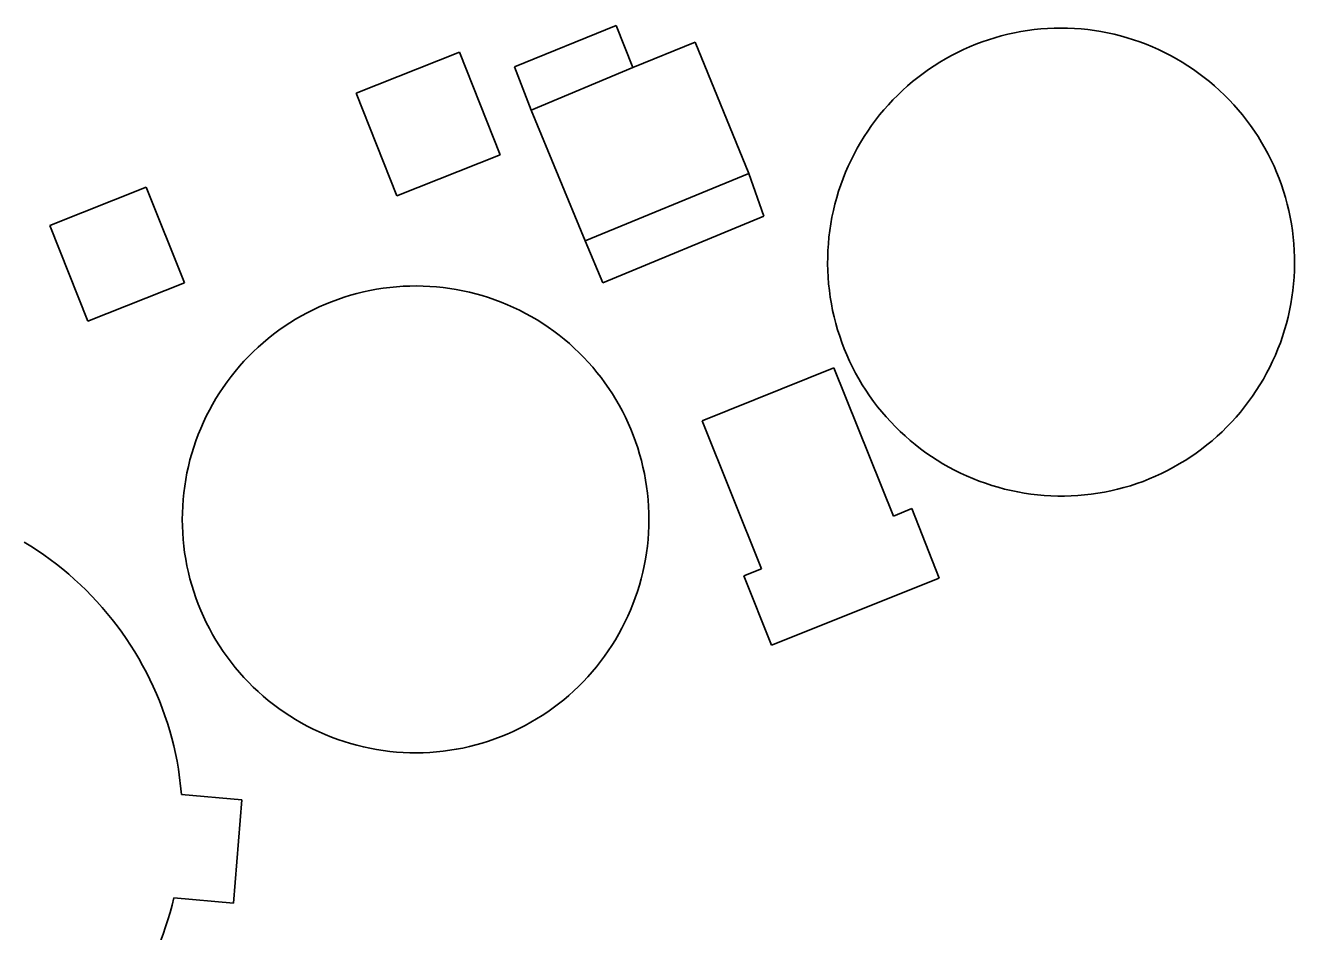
# Model space of a CAD drawing. Extents: x -644096 to -634268, y -1141430 to -1133463.
# Drawn here: x -638261.3 to -638208.7, y -1139890.4 to -1139852.8 of the extents above; entities that cross this region are included whole.
import ezdxf

# ---------------------------------------------------------------- set-up
doc = ezdxf.new("R2010")
doc.units = 0
doc.layers.add('M_Svah_Nasyp', color=7, linetype='Continuous')

msp = doc.modelspace()

# ---------------------------------------------------------------- linework, layer by layer
at = {"layer": 'M_Svah_Nasyp'}
for p, q in [((-638241, -1139854.54), (-638236.79, -1139852.82)), ((-638236.79, -1139852.82), (-638236.1, -1139854.57)), ((-638247.56, -1139855.63), (-638243.28, -1139853.93)), ((-638243.28, -1139853.93), (-638241.59, -1139858.18)), ((-638233.52, -1139853.51), (-638236.1, -1139854.57)), ((-638233.52, -1139853.51), (-638231.29, -1139858.96)), ((-638240.31, -1139856.33), (-638241, -1139854.54)), ((-638236.1, -1139854.57), (-638240.31, -1139856.33)), ((-638245.87, -1139859.88), (-638247.56, -1139855.63)), ((-638240.31, -1139856.33), (-638238.07, -1139861.74)), ((-638241.59, -1139858.18), (-638245.87, -1139859.88)), ((-638231.29, -1139858.96), (-638238.07, -1139861.74)), ((-638230.67, -1139860.72), (-638231.29, -1139858.96)), ((-638260.25, -1139861.11), (-638256.25, -1139859.52)), ((-638256.25, -1139859.52), (-638254.67, -1139863.49)), ((-638237.34, -1139863.48), (-638230.67, -1139860.72)), ((-638258.67, -1139865.08), (-638260.25, -1139861.11)), ((-638238.07, -1139861.74), (-638237.34, -1139863.48)), ((-638254.67, -1139863.49), (-638258.67, -1139865.08)), ((-638233.23, -1139869.2), (-638227.77, -1139867.01)), ((-638227.77, -1139867.01), (-638225.29, -1139873.15)), ((-638230.77, -1139875.33), (-638233.23, -1139869.2)), ((-638225.29, -1139873.15), (-638224.54, -1139872.84)), ((-638224.54, -1139872.84), (-638223.4, -1139875.72)), ((-638231.5, -1139875.62), (-638230.77, -1139875.33)), ((-638230.35, -1139878.5), (-638231.5, -1139875.62)), ((-638223.4, -1139875.72), (-638230.35, -1139878.5)), ((-638254.92, -1139883.63), (-638254.79, -1139884.68)), ((-638254.79, -1139884.68), (-638252.3, -1139884.91)), ((-638252.3, -1139884.91), (-638252.64, -1139889.18)), ((-638252.64, -1139889.18), (-638255.11, -1139888.97))]:
    msp.add_line(p, q, dxfattribs=at)
for points in [[(-638223.375, -1139854.345), (-638223.136, -1139854.204), (-638222.893, -1139854.07), (-638222.646, -1139853.943), (-638222.395, -1139853.823), (-638222.142, -1139853.71), (-638221.885, -1139853.605), (-638221.625, -1139853.507), (-638221.363, -1139853.416), (-638221.098, -1139853.333), (-638220.83, -1139853.258), (-638220.561, -1139853.19), (-638220.29, -1139853.13), (-638220.017, -1139853.078), (-638219.743, -1139853.033), (-638219.468, -1139852.997), (-638219.192, -1139852.968), (-638218.915, -1139852.948), (-638218.638, -1139852.935), (-638218.36, -1139852.93)], [(-638218.36, -1139852.93), (-638218.082, -1139852.935), (-638217.804, -1139852.947), (-638217.527, -1139852.968), (-638217.251, -1139852.996), (-638216.975, -1139853.032), (-638216.701, -1139853.077), (-638216.428, -1139853.129), (-638216.157, -1139853.189), (-638215.887, -1139853.256), (-638215.62, -1139853.332), (-638215.354, -1139853.414), (-638215.092, -1139853.505), (-638214.831, -1139853.603), (-638214.574, -1139853.708), (-638214.32, -1139853.821), (-638214.07, -1139853.941), (-638213.822, -1139854.068), (-638213.579, -1139854.202), (-638213.34, -1139854.343), (-638213.104, -1139854.491), (-638212.873, -1139854.646), (-638212.647, -1139854.807), (-638212.425, -1139854.974), (-638212.208, -1139855.148), (-638211.996, -1139855.328), (-638211.79, -1139855.514), (-638211.588, -1139855.705), (-638211.393, -1139855.903), (-638211.203, -1139856.106), (-638211.019, -1139856.314), (-638210.841, -1139856.528), (-638210.669, -1139856.746), (-638210.504, -1139856.969), (-638210.345, -1139857.197), (-638210.193, -1139857.43), (-638210.047, -1139857.666), (-638209.908, -1139857.907), (-638209.776, -1139858.152), (-638209.652, -1139858.4), (-638209.534, -1139858.652), (-638209.424, -1139858.907), (-638209.321, -1139859.165), (-638209.225, -1139859.426), (-638209.137, -1139859.69), (-638209.056, -1139859.956), (-638208.984, -1139860.224), (-638208.918, -1139860.494), (-638208.861, -1139860.766), (-638208.812, -1139861.04), (-638208.77, -1139861.314), (-638208.736, -1139861.59), (-638208.71, -1139861.867), (-638208.692, -1139862.144), (-638208.682, -1139862.422), (-638208.68, -1139862.7), (-638208.686, -1139862.978), (-638208.7, -1139863.255), (-638208.722, -1139863.532), (-638208.752, -1139863.809), (-638208.789, -1139864.084), (-638208.835, -1139864.358), (-638208.888, -1139864.631), (-638208.949, -1139864.902), (-638209.018, -1139865.171), (-638209.095, -1139865.438), (-638209.179, -1139865.703), (-638209.271, -1139865.966), (-638209.37, -1139866.225), (-638209.477, -1139866.482), (-638209.59, -1139866.735), (-638209.712, -1139866.985), (-638209.84, -1139867.232), (-638209.975, -1139867.475), (-638210.117, -1139867.714), (-638210.266, -1139867.948), (-638210.422, -1139868.178), (-638210.584, -1139868.404), (-638210.752, -1139868.625), (-638210.927, -1139868.841), (-638211.108, -1139869.052), (-638211.295, -1139869.258), (-638211.488, -1139869.458), (-638211.686, -1139869.653), (-638211.89, -1139869.842), (-638212.099, -1139870.025), (-638212.313, -1139870.202), (-638212.533, -1139870.372), (-638212.757, -1139870.537), (-638212.986, -1139870.695), (-638213.219, -1139870.846), (-638213.456, -1139870.99), (-638213.697, -1139871.128), (-638213.943, -1139871.259), (-638214.192, -1139871.382), (-638214.444, -1139871.499), (-638214.7, -1139871.608), (-638214.958, -1139871.71), (-638215.22, -1139871.804), (-638215.484, -1139871.891), (-638215.75, -1139871.97)], [(-638215.75, -1139871.97), (-638216.019, -1139872.04), (-638216.289, -1139872.102), (-638216.561, -1139872.157), (-638216.835, -1139872.204), (-638217.11, -1139872.243), (-638217.386, -1139872.274), (-638217.663, -1139872.297), (-638217.94, -1139872.312), (-638218.217, -1139872.319), (-638218.495, -1139872.319), (-638218.773, -1139872.31), (-638219.05, -1139872.293), (-638219.326, -1139872.269), (-638219.602, -1139872.236), (-638219.877, -1139872.196), (-638220.15, -1139872.148), (-638220.422, -1139872.092), (-638220.692, -1139872.028), (-638220.961, -1139871.957), (-638221.227, -1139871.877), (-638221.491, -1139871.791), (-638221.752, -1139871.697), (-638222.01, -1139871.595), (-638222.266, -1139871.486), (-638222.518, -1139871.37), (-638222.766, -1139871.246), (-638223.011, -1139871.116), (-638223.253, -1139870.978), (-638223.49, -1139870.834), (-638223.723, -1139870.683), (-638223.951, -1139870.525), (-638224.175, -1139870.361), (-638224.394, -1139870.19), (-638224.608, -1139870.014), (-638224.818, -1139869.831), (-638225.021, -1139869.642), (-638225.219, -1139869.448), (-638225.412, -1139869.248), (-638225.599, -1139869.042), (-638225.779, -1139868.831), (-638225.954, -1139868.616), (-638226.123, -1139868.395), (-638226.285, -1139868.169), (-638226.44, -1139867.939), (-638226.589, -1139867.705), (-638226.731, -1139867.466), (-638226.866, -1139867.224), (-638226.994, -1139866.978), (-638227.115, -1139866.728), (-638227.229, -1139866.474), (-638227.336, -1139866.218), (-638227.435, -1139865.959), (-638227.527, -1139865.697), (-638227.611, -1139865.432), (-638227.688, -1139865.165), (-638227.757, -1139864.896), (-638227.818, -1139864.625), (-638227.871, -1139864.353), (-638227.917, -1139864.079), (-638227.954, -1139863.804), (-638227.984, -1139863.528), (-638228.006, -1139863.251), (-638228.02, -1139862.974), (-638228.026, -1139862.696), (-638228.024, -1139862.419), (-638228.014, -1139862.141), (-638227.996, -1139861.864), (-638227.971, -1139861.588), (-638227.937, -1139861.312), (-638227.896, -1139861.037), (-638227.846, -1139860.764), (-638227.789, -1139860.493), (-638227.724, -1139860.223), (-638227.651, -1139859.955), (-638227.571, -1139859.689), (-638227.483, -1139859.425), (-638227.388, -1139859.165), (-638227.285, -1139858.907), (-638227.175, -1139858.652), (-638227.057, -1139858.4), (-638226.933, -1139858.152), (-638226.801, -1139857.908), (-638226.663, -1139857.667), (-638226.517, -1139857.43), (-638226.365, -1139857.198), (-638226.207, -1139856.97), (-638226.041, -1139856.747), (-638225.87, -1139856.529), (-638225.692, -1139856.315), (-638225.509, -1139856.107), (-638225.319, -1139855.904), (-638225.124, -1139855.707), (-638224.923, -1139855.515), (-638224.716, -1139855.33), (-638224.505, -1139855.15), (-638224.288, -1139854.976), (-638224.067, -1139854.808), (-638223.841, -1139854.647), (-638223.61, -1139854.493), (-638223.375, -1139854.345)], [(-638250.067, -1139864.995), (-638249.828, -1139864.856), (-638249.585, -1139864.724), (-638249.338, -1139864.599), (-638249.088, -1139864.481), (-638248.834, -1139864.37), (-638248.578, -1139864.266), (-638248.318, -1139864.17), (-638248.056, -1139864.082), (-638247.792, -1139864.001), (-638247.525, -1139863.927), (-638247.256, -1139863.861), (-638246.986, -1139863.803), (-638246.714, -1139863.753), (-638246.44, -1139863.71), (-638246.166, -1139863.676), (-638245.89, -1139863.649), (-638245.614, -1139863.63), (-638245.338, -1139863.619), (-638245.061, -1139863.616), (-638244.784, -1139863.62), (-638244.508, -1139863.633), (-638244.232, -1139863.654), (-638243.957, -1139863.682), (-638243.683, -1139863.718), (-638243.409, -1139863.763), (-638243.138, -1139863.815), (-638242.867, -1139863.874), (-638242.599, -1139863.942), (-638242.333, -1139864.017), (-638242.069, -1139864.1), (-638241.807, -1139864.19), (-638241.548, -1139864.287), (-638241.292, -1139864.392), (-638241.039, -1139864.505), (-638240.79, -1139864.624), (-638240.544, -1139864.751), (-638240.302, -1139864.884), (-638240.063, -1139865.025), (-638239.829, -1139865.172), (-638239.599, -1139865.326), (-638239.373, -1139865.486), (-638239.153, -1139865.653), (-638238.937, -1139865.826), (-638238.726, -1139866.005), (-638238.52, -1139866.19)], [(-638242.6, -1139882.63), (-638242.868, -1139882.697), (-638243.139, -1139882.757), (-638243.41, -1139882.809), (-638243.683, -1139882.853), (-638243.958, -1139882.89), (-638244.233, -1139882.918), (-638244.509, -1139882.939), (-638244.785, -1139882.951), (-638245.062, -1139882.956), (-638245.339, -1139882.953), (-638245.615, -1139882.942), (-638245.891, -1139882.923), (-638246.166, -1139882.896), (-638246.441, -1139882.861), (-638246.714, -1139882.819), (-638246.986, -1139882.768), (-638247.257, -1139882.71), (-638247.526, -1139882.644), (-638247.792, -1139882.571), (-638248.057, -1139882.49), (-638248.319, -1139882.401), (-638248.579, -1139882.305), (-638248.835, -1139882.201), (-638249.089, -1139882.091), (-638249.339, -1139881.973), (-638249.586, -1139881.847), (-638249.829, -1139881.715), (-638250.068, -1139881.576), (-638250.303, -1139881.43), (-638250.534, -1139881.278), (-638250.761, -1139881.119), (-638250.982, -1139880.954), (-638251.199, -1139880.782), (-638251.411, -1139880.604), (-638251.618, -1139880.42), (-638251.819, -1139880.23), (-638252.015, -1139880.035), (-638252.206, -1139879.834), (-638252.39, -1139879.628), (-638252.569, -1139879.416), (-638252.741, -1139879.2), (-638252.907, -1139878.979), (-638253.067, -1139878.753), (-638253.22, -1139878.522), (-638253.366, -1139878.288), (-638253.506, -1139878.049), (-638253.639, -1139877.806), (-638253.765, -1139877.56), (-638253.883, -1139877.31), (-638253.995, -1139877.056), (-638254.099, -1139876.8), (-638254.196, -1139876.541), (-638254.285, -1139876.279), (-638254.367, -1139876.015), (-638254.441, -1139875.748), (-638254.508, -1139875.48), (-638254.567, -1139875.209), (-638254.618, -1139874.937), (-638254.662, -1139874.664), (-638254.697, -1139874.39), (-638254.725, -1139874.114), (-638254.744, -1139873.838), (-638254.756, -1139873.562), (-638254.76, -1139873.285), (-638254.756, -1139873.009), (-638254.744, -1139872.732), (-638254.725, -1139872.456), (-638254.697, -1139872.181), (-638254.661, -1139871.907), (-638254.618, -1139871.633), (-638254.567, -1139871.361), (-638254.508, -1139871.091), (-638254.441, -1139870.822), (-638254.367, -1139870.556), (-638254.285, -1139870.292), (-638254.196, -1139870.03), (-638254.099, -1139869.771), (-638253.994, -1139869.514), (-638253.883, -1139869.261), (-638253.764, -1139869.011), (-638253.638, -1139868.765), (-638253.506, -1139868.522), (-638253.366, -1139868.283), (-638253.219, -1139868.049), (-638253.066, -1139867.818), (-638252.906, -1139867.592), (-638252.74, -1139867.371), (-638252.568, -1139867.154), (-638252.389, -1139866.943), (-638252.205, -1139866.737), (-638252.015, -1139866.536), (-638251.819, -1139866.341), (-638251.617, -1139866.151), (-638251.411, -1139865.967), (-638251.199, -1139865.789), (-638250.982, -1139865.617), (-638250.76, -1139865.452), (-638250.533, -1139865.293), (-638250.302, -1139865.141), (-638250.067, -1139864.995)], [(-638242.6, -1139882.63), (-638242.335, -1139882.555), (-638242.073, -1139882.472), (-638241.813, -1139882.382), (-638241.556, -1139882.285), (-638241.302, -1139882.181), (-638241.051, -1139882.069), (-638240.803, -1139881.95), (-638240.558, -1139881.824), (-638240.317, -1139881.691), (-638240.08, -1139881.552), (-638239.847, -1139881.406), (-638239.619, -1139881.253), (-638239.395, -1139881.094), (-638239.175, -1139880.928), (-638238.96, -1139880.757), (-638238.75, -1139880.579), (-638238.546, -1139880.395), (-638238.346, -1139880.206), (-638238.152, -1139880.011), (-638237.964, -1139879.811), (-638237.781, -1139879.605), (-638237.605, -1139879.394), (-638237.434, -1139879.179), (-638237.27, -1139878.958), (-638237.111, -1139878.733), (-638236.96, -1139878.504), (-638236.815, -1139878.27), (-638236.676, -1139878.033), (-638236.545, -1139877.791), (-638236.42, -1139877.546), (-638236.302, -1139877.298), (-638236.192, -1139877.046), (-638236.089, -1139876.791), (-638235.993, -1139876.534), (-638235.904, -1139876.273), (-638235.823, -1139876.011), (-638235.749, -1139875.746), (-638235.683, -1139875.479), (-638235.624, -1139875.21), (-638235.573, -1139874.94), (-638235.53, -1139874.668), (-638235.494, -1139874.396), (-638235.466, -1139874.122), (-638235.446, -1139873.848), (-638235.434, -1139873.573), (-638235.43, -1139873.298), (-638235.433, -1139873.023), (-638235.444, -1139872.749), (-638235.463, -1139872.474), (-638235.49, -1139872.201), (-638235.525, -1139871.928), (-638235.567, -1139871.656), (-638235.617, -1139871.386), (-638235.675, -1139871.117), (-638235.74, -1139870.85), (-638235.813, -1139870.585), (-638235.893, -1139870.322), (-638235.981, -1139870.061), (-638236.076, -1139869.803), (-638236.178, -1139869.548), (-638236.288, -1139869.296), (-638236.405, -1139869.047), (-638236.529, -1139868.801), (-638236.659, -1139868.559), (-638236.797, -1139868.321), (-638236.941, -1139868.087), (-638237.092, -1139867.857), (-638237.249, -1139867.631), (-638237.413, -1139867.411), (-638237.583, -1139867.194), (-638237.759, -1139866.983), (-638237.94, -1139866.777), (-638238.128, -1139866.576), (-638238.321, -1139866.38), (-638238.52, -1139866.19)], [(-638261.314, -1139874.224), (-638261.037, -1139874.395), (-638260.763, -1139874.573), (-638260.494, -1139874.757), (-638260.23, -1139874.948), (-638259.97, -1139875.145), (-638259.715, -1139875.348), (-638259.465, -1139875.557), (-638259.221, -1139875.773), (-638258.981, -1139875.994), (-638258.747, -1139876.22), (-638258.518, -1139876.453), (-638258.295, -1139876.691), (-638258.078, -1139876.934), (-638257.866, -1139877.182), (-638257.661, -1139877.435), (-638257.462, -1139877.693), (-638257.269, -1139877.956), (-638257.083, -1139878.224), (-638256.903, -1139878.495), (-638256.729, -1139878.772), (-638256.562, -1139879.052), (-638256.402, -1139879.336), (-638256.249, -1139879.624), (-638256.103, -1139879.915), (-638255.964, -1139880.21), (-638255.832, -1139880.508), (-638255.708, -1139880.809), (-638255.59, -1139881.113), (-638255.48, -1139881.42), (-638255.377, -1139881.73), (-638255.282, -1139882.042), (-638255.194, -1139882.356), (-638255.114, -1139882.672), (-638255.042, -1139882.989), (-638254.977, -1139883.309), (-638254.92, -1139883.63)], [(-638255.11, -1139888.97), (-638255.185, -1139889.273), (-638255.268, -1139889.575), (-638255.357, -1139889.874), (-638255.453, -1139890.171), (-638255.556, -1139890.466), (-638255.666, -1139890.759), (-638255.783, -1139891.049), (-638255.906, -1139891.336), (-638256.036, -1139891.62), (-638256.172, -1139891.901), (-638256.315, -1139892.179), (-638256.465, -1139892.454), (-638256.62, -1139892.725), (-638256.782, -1139892.992), (-638256.95, -1139893.255), (-638257.125, -1139893.515), (-638257.305, -1139893.77), (-638257.491, -1139894.021), (-638257.683, -1139894.268), (-638257.88, -1139894.51)]]:
    msp.add_lwpolyline(points, dxfattribs=at)

doc.saveas('drawing.dxf')
